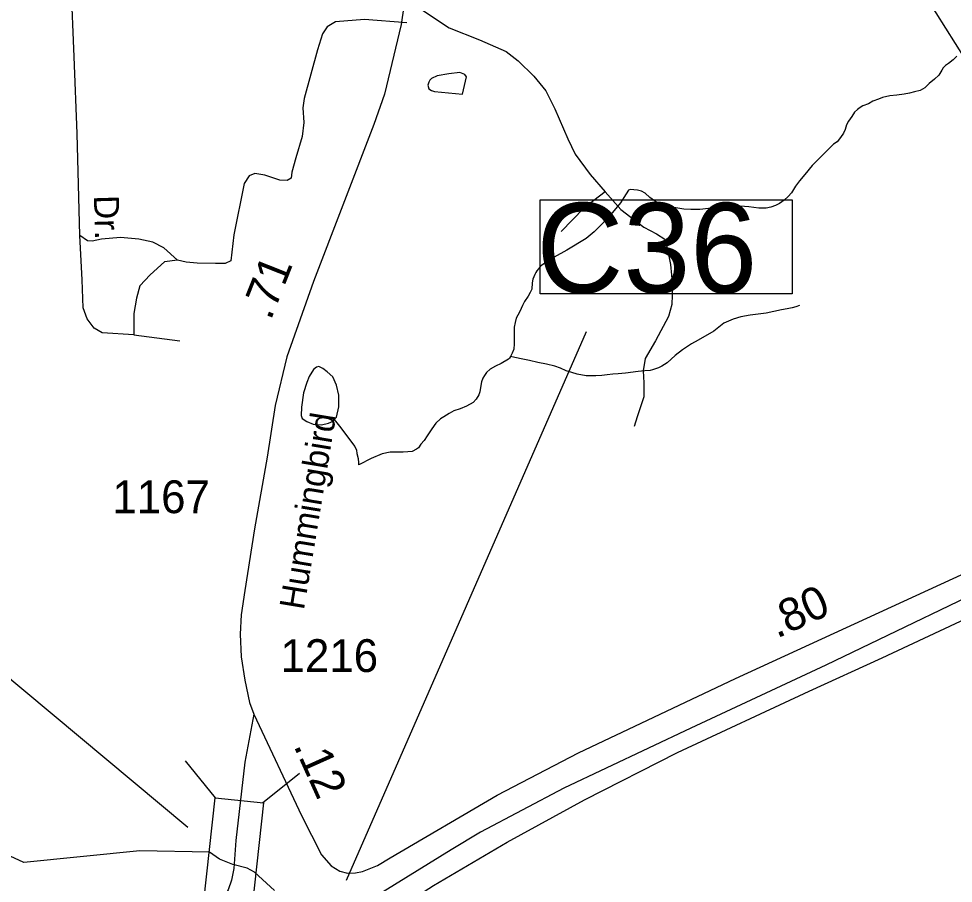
# Model space of a CAD drawing. Extents: x 2082433 to 2279600, y 546599 to 755198.
# Drawn here: x 2155630 to 2159193, y 605870 to 609166 of the extents above; entities that cross this region are included whole.
import ezdxf

# ---------------------------------------------------------------- set-up
doc = ezdxf.new("R2010")
doc.units = 0
for name, color, linetype in [('Exist Hydrographic Creek Single Shore', 7, 'Continuous'), ('Exist Hydrographic Misc Water Feature', 7, 'Continuous'), ('Exist Road Non-System Type 51', 7, 'Continuous'), ('Exist Road Non-System Type 51 Label', 7, 'Continuous'), ('Exist Road Primary Interstate Divided Center Attributed', 7, 'Continuous'), ('Exist Road Primary Interstate Structure Culvert Number Label', 7, 'Continuous'), ('Exist Road Secondary Mileage Hundredths English Label', 7, 'Continuous'), ('Exist Road Secondary Structure Standard Bridge CELL', 7, 'Continuous'), ('Exist Road Secondary Structure Standard Bridge Number Label', 7, 'Continuous'), ('Exist Road Secondary Type 51 Attributed', 7, 'Continuous'), ('Exist Road Secondary Type 51 Label', 7, 'Continuous'), ('Exist Road Secondary Type 51 Number Label', 7, 'Continuous')]:
    doc.layers.add(name, color=color, linetype=linetype)

msp = doc.modelspace()

# ---------------------------------------------------------------- linework, layer by layer
at = {"layer": 'Exist Hydrographic Creek Single Shore'}
for points in [[(2156357.3, 605988.4), (2156091.4, 605993.8), (2155650.3, 605950.2), (2155357.5, 606084.1), (2155239.4, 606316.1), (2155063.4, 606588.7), (2155078.4, 606837.7), (2155300.5, 607407.3), (2155349.5, 607606.4), (2155345.4, 608249.4), (2155208.4, 609006.7), (2155046.4, 609629.9), (2154951.5, 610222.3), (2154839.3, 610779)], [(2156605.3, 605842.4), (2156528.5, 605912.3), (2156500.5, 605927.4), (2156446.7, 605942.5), (2156395.1, 605961.8), (2156357.3, 605988.4)]]:
    msp.add_lwpolyline(points, dxfattribs=at)
at = {"layer": 'Exist Hydrographic Misc Water Feature'}
for points in [[(2159206.2, 609023.3), (2159192.1, 609009.7), (2159174.4, 608995.3), (2159162.6, 608987.4), (2159154.4, 608979.3), (2159148.4, 608969.3), (2159136.9, 608951.1), (2159120.7, 608935.3), (2159100.8, 608918.8), (2159084.6, 608903), (2159066.8, 608892.8), (2159045.1, 608886.7), (2159025.2, 608882.4), (2159004.9, 608878.6), (2158977, 608874.3), (2158951.1, 608872.1), (2158923.3, 608865.8), (2158907.1, 608859.8), (2158885.3, 608851.7), (2158869.1, 608841.9), (2158847.4, 608833.5), (2158837.5, 608827.7), (2158827.5, 608819.4), (2158815.4, 608809.5), (2158805.4, 608793.6), (2158793.5, 608775.5), (2158786.1, 608761.2), (2158779.9, 608743.1), (2158774, 608729.4), (2158762.3, 608713.3), (2158750.2, 608697.3), (2158736.3, 608687.2), (2158706.5, 608658.9), (2158654.4, 608606.7), (2158627, 608572.3), (2158606.9, 608548.2), (2158591.3, 608528.3), (2158575.5, 608502.3), (2158563.4, 608488.3), (2158547.4, 608474.1), (2158529.6, 608461.8), (2158515.4, 608453.8), (2158497.4, 608447.6), (2158479.7, 608443.8), (2158451.6, 608443.5), (2158413.5, 608449.3), (2158379.9, 608451.1), (2158355.7, 608451.1), (2158335.6, 608453), (2158313.4, 608450.6), (2158285.5, 608448.4), (2158259.9, 608442.5), (2158226.1, 608438.3), (2158192, 608438.2), (2158165.8, 608439.7), (2158127.9, 608445.9), (2158105.7, 608451.6), (2158073.7, 608461.3), (2158057.7, 608469.5), (2158035.6, 608484.9), (2158017.5, 608501.1), (2158003.6, 608508.9), (2157989.5, 608513), (2157961.2, 608514.9), (2157955.2, 608512.5)], [(2157321.8, 608878.8), (2157337.4, 608944.9), (2157331, 608952.8), (2157311.1, 608960.7), (2157269.3, 608956.4), (2157225.4, 608948.5), (2157203.3, 608938.5), (2157197.1, 608932.1), (2157193.2, 608924.2), (2157189.1, 608912.2), (2157193.6, 608898.2), (2157203.7, 608892.2), (2157215.4, 608888.4), (2157321.8, 608878.8)], [(2157955.2, 608512.5), (2157937.4, 608484.8), (2157923.8, 608464.5), (2157899.8, 608434.5), (2157874.2, 608406.3), (2157848.4, 608378.2), (2157824.2, 608353.9), (2157792.8, 608327.8), (2157719, 608283.4), (2157671.4, 608257.3), (2157635.3, 608234.8), (2157619.3, 608223), (2157611.1, 608212.9), (2157605.2, 608204.9), (2157601.1, 608198.6), (2157597.4, 608190.7), (2157593.5, 608182.7), (2157589.6, 608172.7), (2157587.8, 608158.8), (2157585.9, 608134.8), (2157580, 608122.7), (2157572.2, 608108.5), (2157558.2, 608088.7), (2157550.4, 608072.5), (2157540.4, 608050.4), (2157532.6, 608036.6), (2157526.2, 608024.6), (2157522.3, 608008.5), (2157518.4, 607990.5), (2157518.4, 607972.3), (2157518.7, 607948.3), (2157518.9, 607926.4), (2157517.2, 607906.3), (2157511.3, 607890.6), (2157505.3, 607878.1)], [(2158605.8, 608072.3), (2158591.9, 608068.3), (2158578.2, 608064.3), (2158559.9, 608060.2), (2158538, 608056.2), (2158479.9, 608043.9), (2158417.8, 608035.4), (2158382.3, 608029.4), (2158354, 608021.1), (2158336.2, 608012.9), (2158318.4, 608005), (2158280.4, 607974.7), (2158220.3, 607940.4), (2158194.7, 607926.4), (2158160.7, 607903.9), (2158132.8, 607881.8), (2158101.4, 607853.7), (2158081.1, 607841.7), (2158069.4, 607835.4), (2158057.3, 607831.6), (2158045.6, 607827.3), (2158037.6, 607825.2), (2158017.3, 607823.4), (2157991.5, 607821.2), (2157943.1, 607814.8), (2157915.6, 607812.8), (2157895.3, 607810.6), (2157873.2, 607808.3), (2157853.3, 607806.4), (2157829.7, 607804.4), (2157793.4, 607804.1), (2157759.4, 607811.7), (2157739.1, 607817.6), (2157717.3, 607823.7), (2157695.4, 607833.5), (2157673.5, 607841.3), (2157641.5, 607849), (2157609.5, 607855.1), (2157577.1, 607862.8), (2157551.3, 607868.7), (2157521.3, 607874.5), (2157505.3, 607878.1)], [(2157505.3, 607878.1), (2157501.4, 607872.2), (2157497.3, 607868.4), (2157469.4, 607852.3), (2157447.3, 607841.8), (2157427.6, 607829.8), (2157413.7, 607817.7), (2157405.7, 607806), (2157399.7, 607795.9), (2157394, 607781.8), (2157389.9, 607759.7), (2157388, 607743.8), (2157383.9, 607731.8), (2157374.1, 607715.8), (2157362.2, 607703.4), (2157336.6, 607689.5), (2157312.4, 607679.4), (2157288.4, 607671.2), (2157270.5, 607660.9), (2157250.6, 607648.9), (2157238.3, 607641.1), (2157220.7, 607624.7), (2157204.7, 607602.7), (2157187.3, 607576.6), (2157175.4, 607558.6), (2157163.3, 607544.6), (2157153.7, 607530.6), (2157147.1, 607524.7), (2157129.7, 607516.4), (2157113.5, 607514.4), (2157095.2, 607514.3), (2157073.1, 607514), (2157045.6, 607514.1), (2157015.5, 607507.7), (2156973.8, 607489.3), (2156929.7, 607467.1), (2156925.6, 607465.3)], [(2156833, 607638.7), (2156841.2, 607646.8), (2156850.6, 607686.7), (2156850.4, 607730.5), (2156842.2, 607768.7), (2156828, 607800.5), (2156805.9, 607820.4), (2156789.5, 607832.2), (2156773.9, 607840.2), (2156765.9, 607838.2), (2156754, 607828.3), (2156737.6, 607801.9), (2156728, 607779.9), (2156716.3, 607739.9), (2156708.5, 607685.9), (2156706.6, 607654.1), (2156711.2, 607642.1), (2156728.6, 607630.1), (2156753, 607620.4), (2156785, 607618.4), (2156811, 607624.6), (2156828.9, 607632.4), (2156833, 607638.7)], [(2156833, 607638.7), (2156852.8, 607612.9), (2156885, 607570.8), (2156903.1, 607547), (2156911.3, 607535.2), (2156917.4, 607521.3), (2156919.7, 607509.2), (2156923.6, 607489.1), (2156925.6, 607473.4), (2156925.6, 607465.3)]]:
    msp.add_lwpolyline(points, dxfattribs=at)
at = {"layer": 'Exist Road Non-System Type 51'}
msp.add_line((2156069.1, 607961), (2156244.9, 607937.9), dxfattribs=at)
for points in [[(2155863.1, 608339.3), (2155853.3, 608728.2), (2155841.8, 609021.2), (2155830.2, 609301.8), (2155820.5, 609610.8), (2155810.7, 609900.2), (2155808.9, 609992.6)], [(2157123.9, 609229), (2157271.3, 609131.3), (2157386.7, 609085.1), (2157488, 609040.7), (2157534.1, 609005.2), (2157593.6, 608946.6), (2157639.8, 608891.6), (2157673.5, 608822.3), (2157723.3, 608708.6), (2157751.7, 608650), (2157808.5, 608571.9), (2157866.2, 608506.2)], [(2157109.7, 609150.8), (2156948.1, 609163.3), (2156838, 609154.4), (2156806.1, 609134.8), (2156788.3, 609108.2), (2156768.8, 609047.8), (2156719, 608861.4), (2156713.7, 608825.9), (2156717.3, 608770.8), (2156710.2, 608717.5), (2156687.1, 608635.8), (2156671.1, 608580.8), (2156669.3, 608557.7), (2156654.2, 608548.8), (2156625.8, 608550.6), (2156569, 608570.1), (2156529.9, 608575.5), (2156508.6, 608566.6), (2156489.1, 608538.2), (2156450, 608342.8), (2156439.3, 608243.4), (2156417.1, 608232.7), (2156379.8, 608232.7), (2156310.6, 608234.5), (2156268, 608238), (2156236, 608245.2)], [(2157866.2, 608506.2), (2157784.5, 608444), (2157697.5, 608355.3)], [(2157866.2, 608506.2), (2157924.8, 608438.7), (2158013.6, 608371.2), (2158061.6, 608346.4), (2158093.5, 608325.1), (2158102.4, 608293.1), (2158114.8, 608229.2), (2158121.9, 608147.5), (2158119.3, 608076.4), (2158106.8, 608030.3), (2158057.1, 607937.9), (2158018.1, 607870.5), (2158011, 607824.3), (2158012.7, 607778.1), (2158013.6, 607724.8), (2157987, 607648.5), (2157976.3, 607611.2)], [(2156069.1, 607961), (2155948.3, 607968.1), (2155918.1, 607985.9), (2155891.5, 608021.4), (2155875.5, 608064), (2155872, 608170.6), (2155863.1, 608339.3)], [(2156236, 608245.2), (2156183.6, 608293.1), (2156141, 608314.4), (2156087.7, 608325.1), (2156018.5, 608332.2), (2155945.7, 608325.1), (2155910.1, 608318), (2155892.4, 608319.7), (2155863.1, 608339.3)], [(2156236, 608245.2), (2156186.3, 608239.8), (2156131.2, 608190.1), (2156092.2, 608147.5), (2156079.7, 608101.3), (2156069.1, 608042.7), (2156069.1, 607961)]]:
    msp.add_lwpolyline(points, dxfattribs=at)
at = {"layer": 'Exist Road Primary Interstate Divided Center Attributed'}
for points in [[(2160142.4, 607370.9), (2159920.5, 607265.6), (2159478.1, 607073), (2158706.4, 606701.4), (2158191.7, 606462), (2157707.5, 606232.9), (2157390.5, 606064.9), (2157278.8, 605998.2), (2156976.4, 605811), (2156768.6, 605670), (2156698.4, 605620.5), (2156634.6, 605571.9), (2156405.8, 605396.3), (2155904, 605017), (2155370.1, 604608.4), (2155029.5, 604343.2), (2154331.4, 603808.1), (2154005.8, 603556)], [(2154026.9, 603492.9), (2154108.9, 603555.5), (2154528.9, 603878), (2155002.6, 604242.7), (2155372.9, 604529.4), (2155912.2, 604940.7), (2156283.3, 605227.4), (2156525.7, 605403.1), (2156837.2, 605621.5), (2157211.4, 605861.3), (2157492.6, 606026.8), (2157787.1, 606188.2), (2158141.3, 606368.3), (2158642.9, 606602.7), (2158921.7, 606729.9), (2159439.3, 606972.3), (2159898.9, 607183.7), (2160103.4, 607277.6)]]:
    msp.add_lwpolyline(points, dxfattribs=at)
at = {"layer": 'Exist Road Primary Interstate Structure Culvert Number Label'}
msp.add_line((2156879.1, 605881.8), (2157794.3, 607973.6), dxfattribs=at)
msp.add_lwpolyline([(2157617.4, 608476.1), (2158579, 608476.1), (2158579, 608116.8), (2157617.4, 608116.8)], close=True, dxfattribs=at)
at = {"layer": 'Exist Road Secondary Structure Standard Bridge CELL'}
for p, q in [((2156379.8, 606196.5), (2156266.2, 606337.5)), ((2156559.8, 606177.1), (2156700.8, 606290.7))]:
    msp.add_line(p, q, dxfattribs=at)
msp.add_lwpolyline([(2156336.4, 605802.2), (2156378.9, 606196.6), (2156563.1, 606176.7), (2156520.6, 605782.4)], close=True, dxfattribs=at)
at = {"layer": 'Exist Road Secondary Structure Standard Bridge Number Label'}
for p, q in [((2160048.2, 607717.4), (2158992.3, 609404.2)), ((2156274.4, 606083.3), (2154422.3, 607630.4))]:
    msp.add_line(p, q, dxfattribs=at)
at = {"layer": 'Exist Road Secondary Type 51 Attributed'}
for points in [[(2156924, 610204.4), (2156966.3, 610054.6), (2157013.9, 609883), (2157054.1, 609742), (2157099, 609558.2), (2157109.9, 609484.6), (2157113.3, 609355.9), (2157098.4, 609214.3), (2157087.5, 609143.5), (2157024.1, 608878.6), (2156983.3, 608762.8), (2156753.8, 608164.3), (2156652.3, 607877.6), (2156607.4, 607691), (2156576.8, 607494.2), (2156529.1, 607221.9), (2156491.6, 606986.9), (2156478, 606894.3), (2156473.9, 606819.4), (2156478, 606733.6), (2156492.3, 606644.4), (2156510, 606560), (2156526.4, 606515.1)], [(2156784.4, 605979.2), (2156821.2, 605936.9), (2156853.9, 605916.5), (2156883.9, 605908.3), (2156914.5, 605910.5), (2156941.1, 605915.1), (2156998.3, 605938.3), (2157045.9, 605966.9), (2157454.5, 606206.6), (2157763.6, 606368.1), (2158362.7, 606651), (2159239.6, 607053.3)], [(2156526.4, 606515.1), (2156492.3, 606332.6), (2156458.3, 606032.9), (2156450.1, 605926.7)], [(2156526.4, 606515.1), (2156708.2, 606129), (2156784.4, 605979.2)], [(2156450.1, 605926.7), (2156441.9, 605881.8), (2156429, 605845.7), (2156401.8, 605799.4), (2156373.2, 605766.7), (2156316, 605732.6), (2156238.3, 605706.8), (2155571.9, 605594.1), (2155492.3, 605580.9), (2155402.3, 605572.5), (2154717.7, 605560.1), (2154679.5, 605551.2)]]:
    msp.add_lwpolyline(points, dxfattribs=at)

# ---------------------------------------------------------------- texts
at = {"layer": 'Exist Road Non-System Type 51 Label'}
msp.add_text('Dr.', height=95, rotation=271.7021, dxfattribs=at).set_placement((2155916.6, 608492))
at = {"layer": 'Exist Road Primary Interstate Structure Culvert Number Label'}
msp.add_text('C36', height=343, dxfattribs=at).set_placement((2157603.6, 608120.8))
at = {"layer": 'Exist Road Secondary Mileage Hundredths English Label'}
for s, rotation, p in [('.71', 68.3601, (2156590.6, 608013)), ('.80', 24.6485, (2158520, 606802.4)), ('.12', 294.1539, (2156676.8, 606395.1))]:
    msp.add_text(s, height=125, rotation=rotation, dxfattribs=at).set_placement(p)
at = {"layer": 'Exist Road Secondary Type 51 Label'}
msp.add_text('Hummingbird', height=95, rotation=80.6205, dxfattribs=at).set_placement((2156717.2, 606909.5))
at = {"layer": 'Exist Road Secondary Type 51 Number Label'}
for s, p in [('1167', (2155987.3, 607281.2)), ('1216', (2156628.3, 606675.7))]:
    msp.add_text(s, height=125, dxfattribs=at).set_placement(p)

doc.saveas('drawing.dxf')
